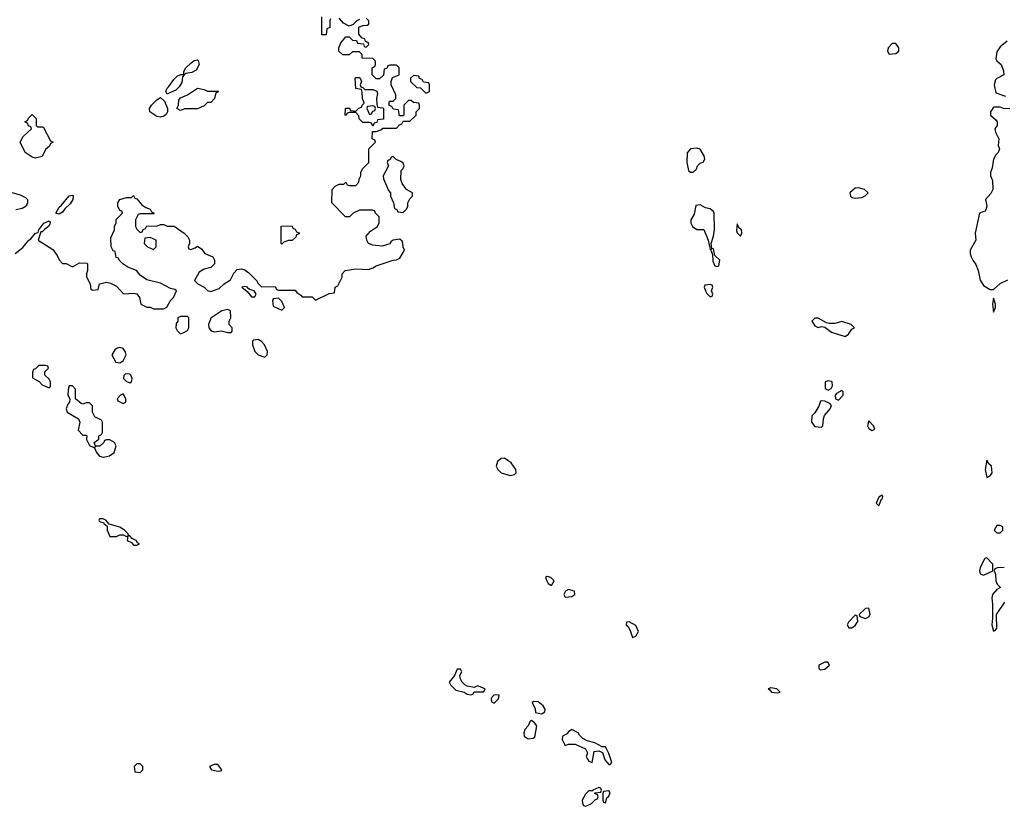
# Model space of a CAD drawing. Header units: inches. Extents: x 2601682 to 2755810, y 449311 to 584050.
# Tile 441 of 505: x 2713556 to 2719394, y 541474 to 546136. Entities that reach past the tile are written whole.
import ezdxf

# ---------------------------------------------------------------- set-up
doc = ezdxf.new("R2010")
doc.units = ezdxf.units.IN
doc.header["$MEASUREMENT"] = 0
doc.layers.add('C7514', color=7, linetype='Continuous')

msp = doc.modelspace()

# ---------------------------------------------------------------- linework, layer by layer
at = {"layer": 'C7514', "color": 2, "elevation": 2}
for points in [[(2713529.8, 544750.2), (2713574.5, 544785.5), (2713609.5, 544830), (2713622.9, 544837.1), (2713650, 544870.7), (2713664.7, 544875.3), (2713669.3, 544890), (2713699.3, 544930), (2713730, 544944.7), (2713736.3, 544936.3), (2713735.5, 544924.5), (2713726, 544910), (2713704.5, 544895.5), (2713690, 544879), (2713682, 544878), (2713666, 544830), (2713753.4, 544773.4), (2713778.5, 544738.5), (2713790, 544712), (2713810, 544692), (2713831.1, 544691.1), (2713870, 544672), (2713910, 544696), (2713954, 544694), (2713958, 544690), (2713958, 544650), (2713951.3, 544630), (2713951.6, 544611.6), (2713974, 544570), (2713978, 544538), (2713990, 544534), (2714022, 544538), (2714029, 544571), (2714070, 544581), (2714094.4, 544574.4), (2714130, 544556), (2714171.3, 544511.3), (2714230, 544514.8), (2714250.5, 544510.5), (2714266, 544490), (2714274, 544450), (2714310, 544432), (2714330, 544432), (2714350, 544422), (2714410, 544422), (2714428.4, 544431.6), (2714450, 544472), (2714468, 544490), (2714486, 544530), (2714476.4, 544536.4), (2714450, 544542), (2714390, 544574), (2714310, 544595.3), (2714270, 544622), (2714248.9, 544648.9), (2714198, 544670), (2714168, 544690), (2714146, 544710), (2714142, 544722), (2714127.3, 544727.3), (2714122, 544762), (2714110, 544766), (2714098, 544790), (2714096.4, 544843.6), (2714118, 544890), (2714118, 544910), (2714127.3, 544932.7), (2714128.4, 544951.6), (2714166, 544990), (2714162, 545002), (2714150, 545006), (2714138, 545030), (2714138, 545050), (2714150, 545071.3), (2714190, 545082), (2714218, 545082), (2714230, 545094), (2714238, 545078), (2714250, 545074), (2714279.6, 545039.6), (2714303.6, 545023.6), (2714330, 545014), (2714338, 544998), (2714354, 544990), (2714350, 544986), (2714270, 544986), (2714258, 544982), (2714242, 544950), (2714242, 544910), (2714250, 544894), (2714270, 544874), (2714282, 544878), (2714287.3, 544892.7), (2714302, 544898), (2714310, 544914), (2714370, 544912), (2714390, 544922), (2714410, 544922), (2714430, 544912), (2714471.6, 544911.6), (2714530.9, 544870.9), (2714552, 544850), (2714562, 544830), (2714562, 544810), (2714554, 544790), (2714558, 544778), (2714570, 544774), (2714596.4, 544783.6), (2714610, 544794), (2714636.9, 544776.9), (2714654, 544750), (2714702, 544730), (2714712, 544710), (2714710.9, 544689.1), (2714690, 544668), (2714650, 544658), (2714619.6, 544640.4), (2714592, 544590), (2714612, 544570), (2714650.6, 544550.6), (2714670, 544531.3), (2714690, 544524.7), (2714738, 544542), (2714768, 544570), (2714805.2, 544594.8), (2714826.6, 544633.4), (2714844.8, 544655.2), (2714870, 544659.1), (2714890, 544654), (2714915.1, 544635.1), (2714961, 544590), (2714970, 544572), (2714990, 544552), (2715070, 544554), (2715078, 544538), (2715090, 544534), (2715190, 544534), (2715199.6, 544519.6), (2715223.6, 544503.6), (2715230, 544494), (2715290, 544494), (2715310, 544474), (2715390, 544514), (2715422, 544518), (2715426, 544550), (2715442, 544558), (2715468, 544610), (2715468, 544630), (2715486, 544650), (2715550, 544658.8), (2715624, 544656), (2715650, 544664.7), (2715670, 544678), (2715770, 544711.3), (2715790, 544712), (2715810, 544722), (2715838, 544770), (2715828.9, 544788.9), (2715828.7, 544810), (2715823.1, 544823.1), (2715810, 544835.3), (2715770, 544828.7), (2715758, 544822), (2715750, 544808.7), (2715705.4, 544794.6), (2715650, 544799), (2715624, 544810), (2715614, 544830), (2715610, 544854), (2715636.4, 544883.6), (2715678, 544910), (2715687.3, 544932.7), (2715687.3, 544967.3), (2715666, 544990), (2715662, 545002), (2715647.3, 545007.3), (2715570, 545008), (2715534, 544990), (2715511.6, 544968.4), (2715488.4, 544968.4), (2715406, 545050), (2715408, 545130), (2715426, 545150), (2715450, 545162), (2715478, 545162), (2715490, 545174), (2715498, 545158), (2715510, 545154), (2715550, 545154), (2715567.3, 545172.7), (2715568.4, 545191.6), (2715578, 545210), (2715578, 545230), (2715588.4, 545251.6), (2715626, 545290), (2715626, 545370), (2715666, 545410), (2715662, 545422), (2715646, 545430), (2715647.3, 545472.7), (2715670, 545474), (2715696.4, 545483.6), (2715710, 545494), (2715790, 545494), (2715807.3, 545512.7), (2715822, 545518), (2715830, 545534), (2715870, 545534), (2715906, 545570), (2715906, 545590), (2715926, 545610), (2715926, 545630), (2715922, 545642), (2715890, 545646), (2715876.4, 545656.4), (2715862, 545658), (2715834, 545630), (2715834, 545570), (2715830, 545566), (2715807.3, 545567.3), (2715802, 545602), (2715770, 545606), (2715762, 545622), (2715747.3, 545627.3), (2715746, 545650), (2715750, 545654), (2715770, 545654), (2715786, 545670), (2715786, 545690), (2715758, 545750), (2715758, 545770), (2715767.3, 545792.7), (2715806, 545810), (2715806, 545850), (2715790, 545866), (2715750, 545866), (2715738, 545862), (2715732.7, 545847.3), (2715718, 545842), (2715712.7, 545807.3), (2715690, 545786), (2715670, 545786), (2715646, 545810), (2715646, 545850), (2715662, 545858), (2715666, 545870), (2715666, 545890), (2715650, 545906), (2715587.3, 545907.3), (2715586, 545930), (2715570, 545946), (2715530, 545946), (2715510, 545928), (2715471.6, 545928.4), (2715448, 545950), (2715448, 545970), (2715460.4, 545999.6), (2715490, 546034), (2715510, 546034), (2715530, 546014), (2715552.7, 546012.7), (2715558, 545998), (2715594, 545994), (2715598, 545978), (2715610, 545974), (2715626, 545990), (2715622, 546002), (2715606, 546006), (2715602, 546022), (2715587.3, 546027.3), (2715566, 546050), (2715567.3, 546092.7), (2715590, 546102), (2715616.4, 546103.6), (2715626, 546110), (2715626, 546130), (2715610, 546146)], [(2715398, 546142), (2715394, 546130), (2715394, 546090), (2715378, 546082), (2715372.7, 546047.3), (2715347.3, 546047.3), (2715347.3, 546152.7)], [(2715570, 546138), (2715554, 546130), (2715532.7, 546107.3), (2715510, 546098), (2715476.4, 546116.4), (2715450, 546146)], [(2719410, 546008.7), (2719370, 545975.3), (2719350, 545946), (2719344, 545904), (2719350, 545892), (2719376, 545870), (2719390, 545834), (2719392, 545810), (2719350, 545788), (2719341, 545779), (2719334.8, 545750), (2719343.5, 545703.5), (2719402, 545682)], [(2719427.3, 545607.3), (2719388.9, 545608.9), (2719370, 545618), (2719330, 545618), (2719311.3, 545590), (2719311.3, 545570), (2719343.6, 545543.6), (2719351.1, 545531.1), (2719351.3, 545510), (2719338, 545490), (2719342, 545470), (2719362, 545430), (2719358, 545390), (2719364.7, 545370), (2719358, 545350), (2719344.5, 545335.5), (2719330.8, 545310), (2719322, 545258), (2719311.3, 545230), (2719312, 545210), (2719323.6, 545183.6), (2719326, 545130), (2719314, 545106), (2719282.8, 545070), (2719291.3, 545030), (2719284.7, 545010), (2719278.8, 545001.2), (2719247.7, 544990), (2719222, 544870), (2719224.7, 544830), (2719191, 544770), (2719191.3, 544750), (2719198, 544730), (2719206.8, 544710), (2719225.5, 544685.5), (2719239.1, 544650), (2719250, 544592), (2719270, 544561), (2719310, 544538), (2719330, 544538), (2719370, 544572), (2719414, 544594)], [(2713510, 545111.3), (2713558, 545098), (2713590, 545082), (2713602, 545070), (2713602, 545050), (2713594, 545030), (2713570, 545018), (2713534, 545010)], [(2719394, 542890), (2719352.7, 542887.3), (2719338, 542882), (2719334, 542870), (2719342, 542850), (2719344.7, 542810), (2719352, 542790), (2719372, 542770), (2719350, 542758), (2719324, 542730), (2719320.5, 542710), (2719324.9, 542670), (2719324, 542590), (2719319.1, 542550), (2719330, 542511.3), (2719342, 542518), (2719348.7, 542530), (2719348.4, 542611.6), (2719396.4, 542683.6)]]:
    msp.add_lwpolyline(points, dxfattribs=at)
for points in [[(2718750, 545995.3), (2718730, 545995.3), (2718704.7, 545970), (2718702, 545950), (2718712, 545932), (2718750, 545936), (2718768.7, 545950), (2718768.7, 545970)], [(2714430, 545695.3), (2714422.7, 545710), (2714429.6, 545730), (2714440.7, 545739.3), (2714470, 545782), (2714490, 545801.6), (2714511.1, 545811.1), (2714528.9, 545811.1), (2714528.9, 545828.9), (2714540.9, 545850), (2714570, 545879.1), (2714590, 545893.4), (2714610, 545898), (2714614.8, 545894.8), (2714621, 545870), (2714602, 545838), (2714576.8, 545823.2), (2714542, 545818), (2714530.8, 545809.2), (2714522, 545798), (2714516.7, 545763.3), (2714501.4, 545738.6), (2714481, 545719), (2714450, 545704)], [(2715890, 545806), (2715874, 545790), (2715874, 545770), (2715910, 545734), (2715932.7, 545732.7), (2715962, 545702), (2715970, 545702), (2715986, 545710), (2715986, 545750), (2715982, 545762), (2715950, 545766), (2715942, 545782), (2715927.3, 545787.3), (2715922, 545802)], [(2715602, 545722), (2715650, 545722), (2715672.7, 545712.7), (2715678, 545698), (2715672, 545670), (2715672.7, 545632.7), (2715678, 545618), (2715710, 545614), (2715714, 545610), (2715712.7, 545547.3), (2715678, 545542), (2715672.7, 545527.3), (2715658, 545522), (2715650, 545506), (2715642, 545522), (2715630, 545526), (2715590, 545526), (2715568.4, 545548.4), (2715567.3, 545567.3), (2715550, 545586), (2715510, 545586), (2715498, 545582), (2715490, 545568), (2715486, 545570), (2715488.4, 545611.6), (2715511.6, 545611.6), (2715518, 545598), (2715550, 545594), (2715567.3, 545612.7), (2715582, 545618), (2715586, 545630), (2715598, 545642), (2715588, 545670), (2715587.3, 545707.3), (2715582, 545722), (2715548.4, 545728.4), (2715546, 545790), (2715550, 545794), (2715570, 545794), (2715574, 545790), (2715582, 545770), (2715574, 545750), (2715578, 545738), (2715590, 545734)], [(2714670, 545712), (2714732.7, 545712.7), (2714730, 545706), (2714718, 545702), (2714711.3, 545668.7), (2714690, 545646), (2714670, 545646), (2714650, 545626), (2714610, 545608), (2714532.7, 545607.3), (2714510, 545598), (2714488, 545610), (2714498, 545630), (2714500.4, 545659.6), (2714510, 545674), (2714550, 545691.3), (2714610, 545731.3), (2714650, 545722)], [(2714390, 545559.3), (2714370, 545562), (2714327, 545590), (2714326, 545610), (2714337.6, 545630), (2714370, 545662), (2714390, 545674.8), (2714413.7, 545653.7), (2714432, 545610), (2714432, 545590), (2714425.4, 545574.6), (2714410, 545564)], [(2715650, 545626), (2715618, 545622), (2715614, 545610), (2715630, 545574), (2715642, 545578), (2715647.3, 545592.7), (2715662, 545598), (2715666, 545610), (2715662, 545622)], [(2713662, 545502), (2713690, 545502), (2713696.9, 545496.9), (2713738, 545418), (2713754, 545410), (2713738, 545402), (2713732.7, 545387.3), (2713710, 545366), (2713690, 545326), (2713650, 545315.3), (2713630, 545322), (2713588.7, 545350), (2713558, 545410), (2713576.4, 545443.6), (2713626, 545490), (2713622, 545502), (2713607.3, 545507.3), (2713602, 545522), (2713586, 545530), (2713602, 545538), (2713607.3, 545552.7), (2713630, 545574), (2713654, 545550), (2713654, 545510)], [(2717570, 545375.3), (2717534, 545370), (2717512.7, 545347.3), (2717511.3, 545290), (2717522, 545242), (2717532.7, 545232.7), (2717550, 545232), (2717568, 545250), (2717574, 545270), (2717590, 545286), (2717608.4, 545291.6), (2717618, 545310), (2717615.3, 545330), (2717590, 545368)], [(2715770, 545326), (2715758, 545322), (2715752.7, 545307.3), (2715738, 545302), (2715734, 545290), (2715742, 545270), (2715712, 545210), (2715712.7, 545192.7), (2715743.6, 545123.6), (2715754, 545110), (2715754, 545090), (2715771.6, 545051.6), (2715778, 545018), (2715792, 545012), (2715798, 544998), (2715830, 544994), (2715850, 545014), (2715858, 545030), (2715858, 545050), (2715870, 545074), (2715886, 545090), (2715886, 545110), (2715848.9, 545128.9), (2715824.7, 545164.7), (2715815.3, 545190), (2715818, 545242), (2715830, 545254), (2715835.3, 545270), (2715830, 545286), (2715816.4, 545296.4), (2715787.3, 545307.3)], [(2713790, 544984), (2713769.4, 544989.4), (2713790, 545026), (2713803.6, 545036.4), (2713848.5, 545091.5), (2713870, 545096), (2713874, 545090), (2713870.5, 545069.5), (2713855.9, 545044.1), (2713824, 545016), (2713810, 544995.3)], [(2718530, 545139), (2718510, 545137.2), (2718478, 545110), (2718482, 545090), (2718490, 545082), (2718510, 545078), (2718550, 545082), (2718568.4, 545091.6), (2718586, 545110), (2718566, 545130)], [(2717590, 545038), (2717565.4, 545034.6), (2717556, 544984), (2717536, 544950), (2717536, 544930), (2717544.7, 544910), (2717570, 544892), (2717612.7, 544892.7), (2717638, 544830), (2717650, 544774), (2717658, 544778), (2717654, 544770), (2717663.6, 544743.6), (2717665.4, 544705.4), (2717678, 544678), (2717690, 544674), (2717702, 544678), (2717708, 544710), (2717678, 544738), (2717670, 544778), (2717660.4, 544780.4), (2717655.3, 544810), (2717670, 544854), (2717675.6, 544890), (2717673.6, 544990), (2717670, 544999), (2717650, 545015.1), (2717622, 545022)], [(2717810, 544926), (2717805.8, 544885.8), (2717810, 544872), (2717830, 544854), (2717838, 544870), (2717835.3, 544890), (2717821.2, 544901.2)], [(2715110, 544806), (2715106, 544810), (2715107.3, 544912.7), (2715170, 544914), (2715178, 544898), (2715190, 544894), (2715198, 544878), (2715212.7, 544872.7), (2715212.7, 544867.3), (2715198, 544862), (2715192.7, 544847.3), (2715171.6, 544828.4), (2715150, 544828), (2715122, 544818)], [(2714330, 544846), (2714298, 544842), (2714294, 544810), (2714314, 544790), (2714350, 544774), (2714366, 544790), (2714366, 544830)], [(2714890, 544554), (2714874, 544550), (2714904.7, 544524.7), (2714930, 544494), (2714950, 544494), (2714958, 544510), (2714946, 544530), (2714918, 544538), (2714906, 544546), (2714906, 544550)], [(2717650, 544566), (2717618, 544562), (2717614, 544550), (2717622, 544530), (2717630, 544514), (2717650, 544494), (2717662, 544498), (2717666, 544510), (2717658, 544530), (2717666, 544550), (2717662, 544562)], [(2715090, 544486), (2715058, 544482), (2715054, 544470), (2715058, 544438), (2715110, 544414), (2715126, 544430), (2715110, 544466)], [(2719330, 544486), (2719324, 544450), (2719330, 544402), (2719342, 544430), (2719342, 544450)], [(2714790, 544418), (2714754, 544410), (2714690, 544368), (2714676, 544330), (2714678, 544310), (2714691.1, 544291.1), (2714710, 544286), (2714750, 544291.3), (2714790, 544282), (2714810, 544282), (2714815.3, 544290), (2714815.3, 544310), (2714798, 544330), (2714798, 544350), (2714808, 544370), (2714806, 544410)], [(2714550, 544378), (2714510, 544378), (2714494, 544370), (2714494, 544350), (2714483.6, 544336.4), (2714482, 544310), (2714490, 544294), (2714510, 544274), (2714530, 544282), (2714550, 544294), (2714558, 544310), (2714558, 544370)], [(2718290, 544368), (2718270, 544368), (2718252, 544350), (2718270, 544321), (2718290, 544312), (2718310, 544318), (2718330, 544314), (2718370, 544284.7), (2718450, 544258), (2718470, 544272), (2718490, 544302), (2718506, 544310), (2718486, 544330), (2718430, 544348), (2718390, 544335.3), (2718356.4, 544336.4), (2718340.4, 544340.4)], [(2714970, 544240.9), (2714942.5, 544237.5), (2714936, 544230), (2714936.3, 544210), (2714950.7, 544170), (2714970, 544150.7), (2715010, 544136), (2715024, 544150), (2715026, 544170), (2715007, 544210), (2714990, 544229.4)], [(2714150, 544193.2), (2714134, 544190), (2714119.6, 544180.4), (2714102, 544150), (2714125.4, 544105.4), (2714150, 544102), (2714170, 544114), (2714188, 544150), (2714182, 544170), (2714170, 544188)], [(2713710, 544086), (2713670, 544086), (2713650, 544066), (2713638, 544062), (2713632.7, 544047.3), (2713632.7, 544012.7), (2713671.3, 543991.3), (2713690, 543972), (2713730, 543954), (2713738, 543962), (2713738, 543990), (2713730, 544006), (2713706, 544030), (2713706, 544050), (2713726, 544070), (2713722, 544082)], [(2714183.6, 544036.4), (2714172.7, 544027.3), (2714172, 544010), (2714190, 543992), (2714210, 543984.7), (2714218, 543990), (2714222, 544010), (2714214, 544030), (2714210, 544035.3)], [(2718350, 543996), (2718332, 543990), (2718332, 543950), (2718350, 543941), (2718368, 543950), (2718374.6, 543965.4), (2718374, 543990), (2718370, 543992.7)], [(2713870, 543966), (2713850, 543966), (2713843.6, 543943.6), (2713842, 543910), (2713854, 543890), (2713852, 543870), (2713842, 543858), (2713831.3, 543830), (2713838, 543810), (2713904.7, 543770), (2713912, 543750), (2713903.6, 543703.6), (2713930, 543674), (2713950, 543674), (2713954, 543670), (2713952.7, 543647.3), (2713970, 543612), (2713999.6, 543599.6), (2714011, 543570), (2714028.5, 543548.5), (2714050, 543544), (2714070, 543546.8), (2714088.9, 543551.1), (2714115.3, 543570), (2714128, 543610), (2714118, 543630), (2714090, 543646), (2714070, 543646), (2714058, 543642), (2714054, 543630), (2714030.9, 543609.1), (2714012, 543608), (2714002, 543602), (2714006, 543610), (2713998, 543630), (2714026, 543650), (2714026, 543670), (2714042, 543678), (2714046, 543690), (2714046, 543750), (2714042, 543762), (2714002, 543782), (2713988, 543810), (2713987.3, 543847.3), (2713970, 543866), (2713950, 543866), (2713930, 543858), (2713920.4, 543860.4), (2713886, 543890), (2713887.3, 543947.3)], [(2718430, 543938), (2718399.6, 543920.4), (2718392, 543910), (2718394, 543890), (2718410, 543882), (2718438, 543910), (2718438, 543930)], [(2714170, 543918), (2714154, 543910), (2714134, 543890), (2714138, 543878), (2714170, 543862), (2714186, 543870), (2714186, 543890)], [(2718310, 543878), (2718304.7, 543875.3), (2718294.4, 543845.6), (2718270, 543806), (2718252.7, 543787.3), (2718251.3, 543750), (2718270, 543724.7), (2718310, 543722), (2718318, 543730), (2718322, 543770), (2718328.7, 543790), (2718362, 543830), (2718368.7, 543850), (2718360.4, 543860.4), (2718330, 543875.3)], [(2718590, 543758), (2718582, 543730), (2718590, 543714), (2718610, 543702), (2718626, 543710), (2718618, 543730)], [(2716430, 543538), (2716410, 543535.3), (2716390, 543518), (2716382, 543490), (2716391.3, 543470), (2716410, 543451.3), (2716464.7, 543435.3), (2716490, 543441), (2716499, 543450), (2716497.2, 543470), (2716470, 543509)], [(2719290, 543526), (2719280.5, 543470), (2719290, 543422), (2719310, 543432), (2719322, 543450), (2719318, 543490), (2719303.1, 543503.1)], [(2718670, 543318), (2718650, 543306), (2718634, 543270), (2718650, 543254), (2718666, 543294), (2718670, 543294), (2718673.2, 543310)], [(2714050, 543178), (2714030, 543178), (2714026, 543170), (2714030, 543162), (2714054, 543154), (2714054, 543150), (2714074, 543134), (2714074, 543110), (2714090, 543074), (2714130, 543074), (2714150, 543082), (2714170, 543082), (2714190, 543074), (2714198, 543078), (2714194, 543050), (2714218, 543038), (2714230, 543022), (2714250, 543022), (2714266, 543030), (2714255.3, 543035.3), (2714246, 543050), (2714222, 543062), (2714210, 543078), (2714200.4, 543080.4), (2714198, 543090), (2714178, 543110), (2714150, 543128.7), (2714086, 543146), (2714066, 543170)], [(2719370, 543138), (2719350, 543138), (2719334, 543110), (2719350, 543094), (2719370, 543094), (2719386, 543110), (2719386, 543130)], [(2719290, 542946), (2719278, 542942), (2719251.3, 542890), (2719246, 542870), (2719251.6, 542851.6), (2719270, 542844.7), (2719326, 542870), (2719326, 542910)], [(2716683.6, 542836.4), (2716674, 542830), (2716682, 542810), (2716690, 542794), (2716710, 542782), (2716726, 542810), (2716706, 542830)], [(2716810, 542759), (2716792, 542750), (2716782, 542730), (2716790, 542714), (2716830, 542718), (2716848, 542730), (2716846, 542750)], [(2718590, 542648), (2718570, 542646), (2718534, 542610), (2718538, 542598), (2718570, 542587.3), (2718590, 542596), (2718599.3, 542610)], [(2718510, 542606), (2718470, 542566), (2718462, 542550), (2718472.7, 542532.7), (2718490, 542532), (2718510, 542544.7), (2718526, 542570), (2718522, 542602)], [(2717170, 542568), (2717154, 542566), (2717152, 542550), (2717162, 542542), (2717176, 542516), (2717190, 542474), (2717210, 542482), (2717226, 542510), (2717210, 542546)], [(2718330, 542328), (2718294, 542310), (2718294, 542290), (2718302, 542282), (2718330, 542286), (2718358, 542310), (2718347.3, 542327.3)], [(2716170, 542286), (2716150, 542286), (2716134, 542250), (2716102, 542210), (2716110, 542194), (2716142.8, 542162.8), (2716190.7, 542150.7), (2716210, 542138), (2716230, 542134), (2716242, 542138), (2716250, 542152), (2716307.3, 542152.7), (2716315.3, 542170), (2716270, 542188), (2716250, 542179), (2716210, 542185.2), (2716194.8, 542194.8), (2716179, 542210), (2716167.3, 542232.7), (2716166, 542250), (2716178, 542270)], [(2718010, 542175.3), (2717994, 542170), (2718004.7, 542164.7), (2718014, 542150), (2718050, 542146), (2718066, 542150), (2718046, 542170)], [(2716394, 542134), (2716366.8, 542133.2), (2716358, 542122), (2716352, 542110), (2716352.7, 542092.7), (2716370, 542086), (2716395.3, 542110), (2716398, 542130)], [(2716604.7, 542095.3), (2716594, 542090), (2716611.6, 542051.6), (2716614, 542030), (2716650, 542022), (2716670, 542034), (2716672.3, 542050), (2716659, 542070), (2716630, 542092.7)], [(2716590, 541982), (2716582, 541978), (2716571, 541950), (2716550.7, 541930), (2716545.5, 541910), (2716547.3, 541890), (2716570, 541873.4), (2716601.2, 541878.8), (2716610, 541884.7), (2716622, 541950), (2716609, 541969)], [(2716830, 541928.7), (2716810, 541915.3), (2716798.8, 541901.2), (2716774, 541890), (2716772, 541870), (2716790, 541834), (2716810, 541842), (2716850, 541842), (2716910, 541814), (2716922, 541790), (2716914, 541770), (2716930, 541742), (2716950, 541734), (2716962, 541798), (2716990, 541802), (2717012, 541792), (2717024.7, 541750), (2717050, 541722), (2717058, 541722), (2717066, 541734), (2717050, 541786), (2717030, 541826), (2717010, 541826), (2716966, 541850), (2716921.5, 541861.5), (2716895.5, 541875.5), (2716875.1, 541895.1), (2716868, 541910)], [(2714270, 541726), (2714250, 541726), (2714234, 541710), (2714238, 541678), (2714270, 541674), (2714286, 541690), (2714286, 541710)], [(2714730, 541722), (2714710, 541722), (2714682, 541710), (2714694, 541690), (2714730, 541682.8), (2714750, 541684.7), (2714755.3, 541690)], [(2716990, 541586), (2716954, 541570), (2716954, 541566), (2716930, 541566), (2716910, 541546), (2716892, 541510), (2716892.7, 541492.7), (2716898, 541478), (2716910, 541474), (2716930, 541482), (2716946, 541490), (2716970, 541514), (2716982, 541518), (2716986, 541530), (2716982, 541542), (2716966, 541550), (2716966, 541554), (2717002, 541558), (2717006, 541570), (2717002, 541582)], [(2717050, 541566), (2717018, 541562), (2717014, 541550), (2717014, 541510), (2717018, 541498), (2717030, 541494), (2717036.4, 541523.6), (2717050, 541534), (2717055.3, 541550), (2717056.4, 541556.4)]]:
    msp.add_lwpolyline(points, close=True, dxfattribs=at)

doc.saveas('drawing.dxf')
